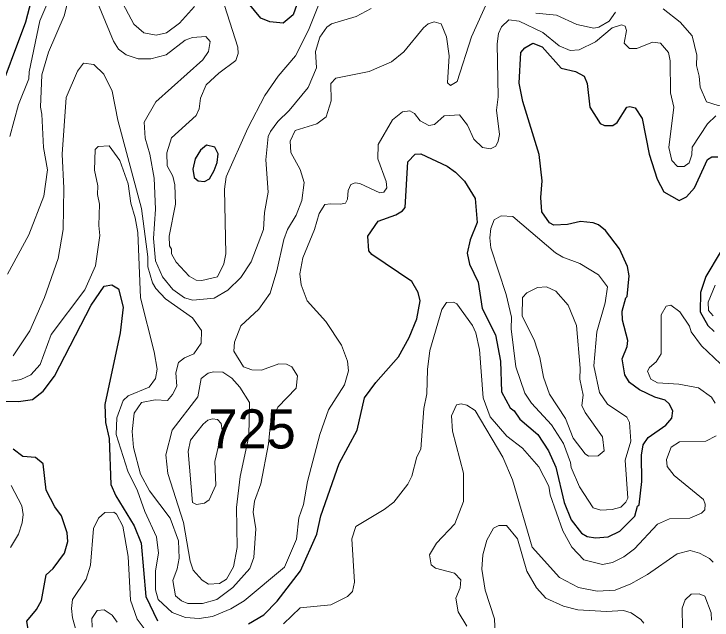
# Model space of a CAD drawing. Extents: x 763.2 to 816.8, y 7896.5 to 7952.7.
# Drawn here: x 768.732 to 771.584, y 7907.507 to 7909.984 of the extents above; entities that cross this region are included whole.
import ezdxf

# ---------------------------------------------------------------- set-up
doc = ezdxf.new("R2010")
doc.units = 0
doc.header["$LTSCALE"] = 0.064
doc.layers.add('1', color=7, linetype='Continuous', lineweight=25)
doc.layers.add('2', color=7, linetype='Continuous', lineweight=13)
doc.layers.add('21', color=7, linetype='Continuous')

msp = doc.modelspace()

# ---------------------------------------------------------------- linework, layer by layer
at = {"layer": '1'}
for points in [[(768.8022, 7910.0385), (768.7791, 7909.9498), (768.6563, 7909.626)], [(769.8949, 7910.0435), (769.8722, 7909.9802), (769.8323, 7909.9462), (769.7769, 7909.9518), (769.7406, 7909.9666), (769.6884, 7910.0298)], [(771.2276, 7908.5094), (771.2163, 7908.5743), (771.2374, 7908.6245), (771.2392, 7908.6497), (771.2181, 7908.7329), (771.2163, 7908.7691), (771.2312, 7908.8232), (771.2377, 7908.8287), (771.2458, 7908.9137), (771.239, 7908.9513), (771.2054, 7909.0244), (771.1485, 7909.0986), (771.1203, 7909.1217), (771.0983, 7909.1303), (771.0462, 7909.1364), (770.9936, 7909.1233), (770.937, 7909.1201), (770.9201, 7909.1304), (770.8881, 7909.1753), (770.8844, 7909.2332), (770.8892, 7909.3016), (770.8778, 7909.41), (770.8109, 7909.6261), (770.7955, 7909.7008), (770.8025, 7909.8264), (770.8193, 7909.845), (770.8519, 7909.8642), (770.8892, 7909.8492), (770.9672, 7909.7623), (771.0263, 7909.7489), (771.0612, 7909.7299), (771.0734, 7909.6993), (771.0849, 7909.603), (771.1272, 7909.5367), (771.1441, 7909.5277), (771.1781, 7909.5282), (771.1968, 7909.5399), (771.2362, 7909.6027), (771.2476, 7909.6061), (771.2701, 7909.5999), (771.2988, 7909.557), (771.3272, 7909.411), (771.3598, 7909.3086), (771.387, 7909.2568), (771.4497, 7909.2222), (771.4797, 7909.2372), (771.5118, 7909.2728), (771.5647, 7909.3887), (771.5831, 7909.4), (771.6079, 7909.4001)], [(769.6895, 7907.492), (769.7523, 7907.5281), (769.8079, 7907.5839), (769.9021, 7907.7083), (769.9699, 7907.8577), (769.986, 7907.9333), (770.0604, 7908.147), (770.1346, 7908.2827), (770.1646, 7908.4148), (770.2101, 7908.4783), (770.3029, 7908.5831), (770.3471, 7908.6617), (770.3783, 7908.7377), (770.3908, 7908.8114), (770.383, 7908.8454), (770.3579, 7908.8899), (770.1936, 7909.0011), (770.1814, 7909.0159), (770.1781, 7909.0762), (770.2199, 7909.1372), (770.2927, 7909.1627), (770.3199, 7909.1787), (770.3297, 7909.1927), (770.341, 7909.3794), (770.3707, 7909.4106), (770.3946, 7909.4122), (770.5015, 7909.3623), (770.5361, 7909.3379), (770.5724, 7909.3012), (770.6163, 7909.23), (770.6245, 7909.1315), (770.5962, 7909.0607), (770.5838, 7909.0066), (770.5934, 7908.9612), (770.6278, 7908.8882), (770.6445, 7908.7799), (770.6998, 7908.6719), (770.7198, 7908.5644), (770.7234, 7908.4402), (770.7596, 7908.3739), (770.7756, 7908.3621), (770.7984, 7908.3283), (770.8716, 7908.2647), (770.9152, 7908.1986), (770.9451, 7908.1321), (770.9799, 7907.9868), (771.0089, 7907.9159), (771.051, 7907.8623), (771.0741, 7907.8478), (771.1071, 7907.8431), (771.1593, 7907.8466), (771.207, 7907.8697), (771.2684, 7907.932), (771.2788, 7907.9719), (771.2855, 7907.9776), (771.2968, 7908.073), (771.2952, 7908.1807), (771.3018, 7908.2232), (771.3222, 7908.2526), (771.3953, 7908.3035), (771.4197, 7908.3316), (771.4231, 7908.3614), (771.4081, 7908.3905)], [(771.6168, 7909.0091), (771.5582, 7908.9111), (771.5371, 7908.8461), (771.5353, 7908.7671), (771.5664, 7908.7109), (771.5923, 7908.6867)], [(768.6814, 7908.4013), (768.7511, 7908.4001), (768.8079, 7908.4082), (768.8513, 7908.4428), (768.8978, 7908.5043), (769.0473, 7908.7935), (769.1004, 7908.8717), (769.1323, 7908.8763), (769.1586, 7908.8602), (769.1783, 7908.7862), (769.1658, 7908.6809), (769.1029, 7908.3885), (769.1064, 7908.3146), (769.121, 7908.2489), (769.1277, 7908.0605), (769.1483, 7908.0144), (769.2228, 7907.8922), (769.2518, 7907.8216), (769.2705, 7907.6031), (769.3187, 7907.5039)], [(771.4081, 7908.3905), (771.3924, 7908.4061), (771.3496, 7908.4172), (771.2876, 7908.4473), (771.2465, 7908.4771), (771.2276, 7908.5094)], [(768.7677, 7908.1751), (768.7292, 7908.2052)], [(768.9259, 7907.9332), (768.899, 7907.9695), (768.8632, 7908.0373), (768.8507, 7908.1457), (768.82, 7908.1712), (768.7677, 7908.1751)], [(768.6697, 7907.143), (768.7645, 7907.1976), (768.8458, 7907.2737), (768.8658, 7907.323), (768.8644, 7907.3459), (768.7931, 7907.4502), (768.7842, 7907.502), (768.8246, 7907.5498), (768.8446, 7907.5866), (768.8632, 7907.6915), (768.8928, 7907.7171), (768.9382, 7907.7805), (768.9515, 7907.8273), (768.9498, 7907.8634), (768.9259, 7907.9332)]]:
    msp.add_lwpolyline(points, dxfattribs=at)
msp.add_lwpolyline([(769.511, 7909.2995), (769.5304, 7909.3096), (769.5499, 7909.3435), (769.5626, 7909.3772), (769.566, 7909.4123), (769.5528, 7909.4399), (769.5188, 7909.4481), (769.4945, 7909.4276), (769.4719, 7909.3925), (769.4628, 7909.3503), (769.4681, 7909.3158), (769.4851, 7909.3021)], close=True, dxfattribs=at)
at = {"layer": '2'}
for points in [[(768.7153, 7909.4838), (768.7512, 7909.6145), (768.7933, 7909.7182), (768.7942, 7909.7475), (768.838, 7909.9557), (768.927, 7910.1667)], [(769.5926, 7910.0182), (769.6467, 7909.8479), (769.6482, 7909.8224), (769.6378, 7909.7932), (769.5691, 7909.7422), (769.5175, 7909.6938), (769.4942, 7909.6397), (769.4891, 7909.5956), (769.4759, 7909.5687), (769.3759, 7909.477), (769.356, 7909.4166), (769.3579, 7909.3636), (769.3805, 7909.3215), (769.3888, 7909.2851), (769.3918, 7909.2063), (769.3659, 7909.0755), (769.3672, 7909.0365), (769.3755, 7909.0222), (769.3758, 7909.004), (769.3943, 7908.9698), (769.4474, 7908.9118), (769.4767, 7908.8964), (769.4998, 7908.8948), (769.564, 7908.9094), (769.5891, 7908.9621), (769.5973, 7909.0033), (769.5926, 7909.2677), (769.599, 7909.318), (769.6869, 7909.5174), (769.757, 7909.6507), (769.8116, 7909.7302), (769.8821, 7909.8124), (769.9347, 7909.9176), (770.0296, 7910.1537)], [(768.9728, 7910.1147), (768.937, 7909.9768), (768.8728, 7909.8282), (768.8462, 7909.7346), (768.84, 7909.6029), (768.8465, 7909.5744), (768.8531, 7909.4378), (768.8693, 7909.3465), (768.8543, 7909.2392), (768.7934, 7909.0815), (768.7052, 7908.921)], [(770.1919, 7910.0066), (770.1304, 7909.9736), (770.0298, 7909.9431), (770.0098, 7909.9294), (769.9809, 7909.8894), (769.9641, 7909.8301), (769.9685, 7909.7644), (769.9343, 7909.6837), (769.8561, 7909.5888), (769.81, 7909.5443), (769.7794, 7909.5039), (769.7711, 7909.4832), (769.7603, 7909.3877), (769.77, 7909.2563), (769.7551, 7909.1728), (769.752, 7909.1025), (769.7013, 7908.971), (769.6583, 7908.9063), (769.6057, 7908.8557), (769.5501, 7908.8226), (769.4634, 7908.8142), (769.4288, 7908.8242), (769.3811, 7908.8581), (769.3387, 7908.9099), (769.3105, 7908.9756), (769.3017, 7909.0667), (769.3098, 7909.1858), (769.3048, 7909.3135), (769.2866, 7909.4113), (769.2674, 7909.4759), (769.264, 7909.5415), (769.3121, 7909.6248), (769.503, 7909.7964), (769.527, 7909.8305), (769.5331, 7909.8707), (769.5152, 7909.892), (769.4611, 7909.8873), (769.4315, 7909.8767), (769.354, 7909.8173), (769.2916, 7909.8005), (769.2396, 7909.8005), (769.1904, 7909.8173), (769.1589, 7909.8396), (769.1385, 7909.8721), (769.04, 7910.1106)], [(769.1654, 7910.0485), (769.2217, 7909.9427), (769.2627, 7909.9073), (769.3125, 7909.8974), (769.3554, 7909.9062), (769.4085, 7909.9466), (769.4689, 7910.0151)], [(769.3988, 7907.7163), (769.3807, 7907.668), (769.3923, 7907.6064), (769.4162, 7907.5854), (769.4422, 7907.5752), (769.5028, 7907.574), (769.5603, 7907.5903), (769.6265, 7907.6397), (769.6956, 7907.7175), (769.7121, 7907.7626), (769.7207, 7907.8791), (769.7093, 7907.9474), (769.7141, 7907.9926), (769.7406, 7908.0638), (769.7715, 7908.2269), (769.7799, 7908.3102), (769.8094, 7908.3764), (769.8848, 7908.4547), (769.89, 7908.5056), (769.8672, 7908.5412), (769.8457, 7908.5528), (769.8144, 7908.5543), (769.7438, 7908.5283), (769.7043, 7908.5299), (769.67, 7908.5417), (769.6307, 7908.6064), (769.6323, 7908.6423), (769.6582, 7908.7099), (769.7328, 7908.7769), (769.7785, 7908.8426), (769.8061, 7908.9342), (769.8339, 7909.0617), (769.8493, 7909.1024), (769.8851, 7909.161), (769.9085, 7909.2215), (769.9176, 7909.2946), (769.9015, 7909.3483), (769.8636, 7909.418), (769.861, 7909.4646), (769.8813, 7909.5082), (769.9687, 7909.5347), (770.0073, 7909.5633), (770.0278, 7909.6295), (770.0265, 7909.6992), (770.0467, 7909.7212), (770.1833, 7909.7484), (770.274, 7909.7884), (770.325, 7909.8294), (770.405, 7909.9273), (770.4248, 7909.9435), (770.4489, 7909.9514), (770.4768, 7909.9442), (770.4996, 7909.8906), (770.5096, 7909.8124), (770.5031, 7909.7027), (770.5153, 7909.6915), (770.5423, 7909.7085), (770.6014, 7909.89), (770.6725, 7910.0484)], [(770.8636, 7909.9872), (770.9479, 7909.9795), (771.0316, 7909.9402), (771.1005, 7909.9254), (771.1212, 7909.9304), (771.1632, 7909.9549), (771.1893, 7909.9912)], [(771.3847, 7910.0054), (771.4533, 7909.9508), (771.5022, 7909.8945), (771.5216, 7909.8157), (771.5204, 7909.7731), (771.5316, 7909.7303), (771.5351, 7909.6843), (771.5612, 7909.6252), (771.6082, 7909.6097), (771.6849, 7909.6161), (771.7202, 7909.6047), (771.765, 7909.5522), (771.8048, 7909.457), (771.8614, 7909.4225), (771.8889, 7909.4225), (771.9329, 7909.4599), (772.0055, 7909.5083), (772.028, 7909.539), (772.0478, 7909.5815), (772.0382, 7909.6664)], [(769.9116, 7908.9874), (769.9592, 7909.1025), (769.9792, 7909.1681), (770.0025, 7909.2052), (770.025, 7909.2085), (770.0663, 7909.2067), (770.0869, 7909.2105), (770.0951, 7909.2265), (770.0969, 7909.2625), (770.1077, 7909.2875), (770.1257, 7909.2931), (770.1455, 7909.2905), (770.2262, 7909.2534), (770.2432, 7909.256), (770.2546, 7909.2728), (770.2532, 7909.299), (770.2186, 7909.3917), (770.2205, 7909.4502), (770.2779, 7909.5519), (770.3198, 7909.5839), (770.3496, 7909.588), (770.3678, 7909.5769), (770.3914, 7909.5473), (770.4272, 7909.5276), (770.4502, 7909.5327), (770.4897, 7909.5672), (770.5518, 7909.5716), (770.5848, 7909.5297), (770.6111, 7909.4726), (770.6467, 7909.438), (770.6793, 7909.4322), (770.7002, 7909.4439), (770.7107, 7909.4635), (770.7149, 7909.4915), (770.7037, 7909.5902), (770.7102, 7909.6452), (770.7066, 7909.862), (770.7119, 7909.9038), (770.7234, 7909.931), (770.753, 7909.9594), (770.7956, 7909.9547), (770.893, 7909.9079), (770.9595, 7909.8538), (771.0048, 7909.834), (771.0412, 7909.8378), (771.1077, 7909.8694), (771.1753, 7909.9268), (771.2135, 7909.94), (771.2294, 7909.934), (771.2343, 7909.9164), (771.2248, 7909.8645), (771.2468, 7909.8432), (771.276, 7909.8432), (771.341, 7909.8693), (771.3735, 7909.8644), (771.4063, 7909.8263), (771.4133, 7909.792), (771.4136, 7909.6613), (771.4282, 7909.6029), (771.407, 7909.4377), (771.4199, 7909.3853), (771.4433, 7909.3611), (771.4696, 7909.3602), (771.4901, 7909.3758), (771.5006, 7909.4076), (771.5026, 7909.44), (771.5651, 7909.5348), (771.5989, 7909.5682)], [(768.7291, 7908.587), (768.7962, 7908.689), (768.8563, 7908.8257), (768.9126, 7908.9848), (768.9336, 7909.1025), (768.9353, 7909.2725), (768.9287, 7909.4107), (768.9454, 7909.6423), (768.9916, 7909.7506), (769.0163, 7909.7828), (769.0586, 7909.7776), (769.0993, 7909.7385), (769.1337, 7909.6679), (769.1561, 7909.5497), (769.2527, 7909.1891), (769.2789, 7908.991), (769.2788, 7908.9507), (769.2982, 7908.8855), (769.3119, 7908.8616), (769.3505, 7908.8197), (769.4611, 7908.7418), (769.4987, 7908.6908), (769.4973, 7908.638), (769.4664, 7908.5947), (769.4283, 7908.579), (769.4047, 7908.5592), (769.3939, 7908.5167), (769.3967, 7908.4631), (769.3798, 7908.4283), (769.3587, 7908.4037), (769.3093, 7908.4066), (769.2528, 7908.3965), (769.2227, 7908.3526), (769.2146, 7908.2779), (769.221, 7908.2117), (769.2484, 7908.1034)], [(768.7239, 7908.4826), (768.7604, 7908.4903), (768.8016, 7908.5094), (768.8397, 7908.5511), (768.8839, 7908.6739), (769.0214, 7908.8565), (769.0649, 7908.954), (769.083, 7909.0789), (769.0782, 7909.1199), (769.0814, 7909.207), (769.0734, 7909.2465), (769.0749, 7909.2812), (769.0604, 7909.345), (769.0639, 7909.4304), (769.076, 7909.442), (769.1203, 7909.4451), (769.1649, 7909.385), (769.1979, 7909.2898), (769.2095, 7909.2109), (769.2277, 7909.1511), (769.2376, 7909.0912), (769.2493, 7908.8232), (769.3048, 7908.6029), (769.3165, 7908.5325), (769.3097, 7908.4941), (769.2839, 7908.4581), (769.1983, 7908.4229), (769.1785, 7908.4048), (769.1524, 7908.3333), (769.1492, 7908.2657), (769.1966, 7908.1158), (769.2365, 7908.0355), (769.2673, 7907.9505), (769.3146, 7907.8469), (769.3229, 7907.7798), (769.31, 7907.7074), (769.31, 7907.63), (769.3212, 7907.5906), (769.3784, 7907.5377), (769.4332, 7907.5174), (769.4888, 7907.5127), (769.5433, 7907.5209), (769.6183, 7907.5534), (769.6731, 7907.585), (769.8373, 7907.7231), (769.886, 7907.8374), (769.8951, 7907.9246), (769.9143, 7907.9793), (769.9312, 7908.073), (769.9816, 7908.2656), (770.0169, 7908.3661), (770.0825, 7908.4679), (770.0987, 7908.5259), (770.094, 7908.5654), (770.0705, 7908.6299)], [(770.0705, 7908.6299), (770.0067, 7908.7271), (769.93, 7908.812), (769.9051, 7908.877), (769.9, 7908.922), (769.9116, 7908.9874)], [(771.5961, 7908.875), (771.5682, 7908.806), (771.569, 7908.7718), (771.588, 7908.7504)], [(771.1368, 7907.7346), (771.0594, 7907.7524), (771.0109, 7907.8045), (770.9738, 7907.8713), (770.9227, 7908.0191), (770.9167, 7908.0546), (770.8767, 7908.1328), (770.8091, 7908.2088), (770.7453, 7908.2582), (770.6778, 7908.3381), (770.6494, 7908.4149), (770.6344, 7908.6127), (770.6183, 7908.6805), (770.6046, 7908.7103), (770.5417, 7908.7995), (770.527, 7908.8058), (770.4992, 7908.8043), (770.4803, 7908.7762), (770.4307, 7908.608), (770.4209, 7908.5314), (770.4193, 7908.432), (770.4061, 7908.3714), (770.3945, 7908.2047), (770.3783, 7908.1741), (770.3579, 7908.0947), (770.3412, 7908.0619), (770.2844, 7907.9892), (770.2446, 7907.9583), (770.1289, 7907.8891), (770.1123, 7907.8386), (770.1236, 7907.6612), (770.1152, 7907.6236), (770.0949, 7907.6027), (770.0264, 7907.5686), (769.9011, 7907.5565), (769.8326, 7907.4912)], [(771.6437, 7908.5299), (771.5406, 7908.628), (771.498, 7908.6854), (771.4924, 7908.7083), (771.4528, 7908.7665), (771.4157, 7908.7942), (771.396, 7908.7901), (771.3761, 7908.7548), (771.3753, 7908.595), (771.3558, 7908.5629), (771.3281, 7908.5397), (771.3199, 7908.5234), (771.3338, 7908.4916), (771.3609, 7908.4758), (771.4484, 7908.4709), (771.5285, 7908.4558), (771.5815, 7908.4174), (771.5964, 7908.3937)], [(770.5815, 7907.4819), (770.546, 7907.5399), (770.5378, 7907.5962), (770.5555, 7907.6392), (770.5571, 7907.6714), (770.5318, 7907.6984), (770.4534, 7907.7186), (770.4369, 7907.7329), (770.4291, 7907.7728), (770.4588, 7907.8216), (770.5329, 7907.8995), (770.5689, 7907.9915), (770.5685, 7908.1073), (770.523, 7908.2795), (770.52, 7908.3415), (770.5402, 7908.3868), (770.5595, 7908.39), (770.5826, 7908.3848), (770.6161, 7908.3638), (770.7292, 7908.173), (770.7691, 7908.0803), (770.8495, 7907.8051), (770.9605, 7907.6804), (771.0385, 7907.6394), (771.1139, 7907.6248), (771.1878, 7907.6297), (771.2524, 7907.6556)], [(771.6002, 7908.2599), (771.558, 7908.2383), (771.451, 7908.2354), (771.4163, 7908.2129), (771.3974, 7908.1624), (771.4006, 7908.134), (771.4294, 7908.0971), (771.5494, 7907.9994), (771.5564, 7907.9802), (771.5547, 7907.9572), (771.5404, 7907.9442), (771.4932, 7907.9237), (771.4103, 7907.92)], [(769.2484, 7908.1034), (769.2861, 7908.0356), (769.3699, 7907.9232), (769.4048, 7907.8313), (769.4065, 7907.7592), (769.3988, 7907.7163)], [(768.7183, 7907.8036), (768.7504, 7907.8579), (768.7656, 7907.9037), (768.7692, 7907.9389), (768.7646, 7907.9731), (768.7211, 7908.0571)], [(769.2924, 7907.4349), (769.2347, 7907.5103), (769.2084, 7907.5884), (769.1981, 7907.7666), (769.1762, 7907.8911), (769.1514, 7907.9399), (769.1397, 7907.948), (769.1038, 7907.9467), (769.0769, 7907.9235), (769.0572, 7907.881), (769.0453, 7907.7318), (769.0264, 7907.6743), (768.9709, 7907.5905), (768.9665, 7907.5544), (768.9709, 7907.5165), (769.0042, 7907.3985)], [(771.4103, 7907.92), (771.3616, 7907.899), (771.2677, 7907.7975), (771.2233, 7907.765), (771.1768, 7907.7427), (771.1368, 7907.7346)], [(771.3054, 7907.4939), (771.2931, 7907.5092), (771.2536, 7907.5364), (771.2223, 7907.5454), (771.1524, 7907.5422), (771.0355, 7907.5488), (770.9765, 7907.5636), (770.9045, 7907.5968), (770.8667, 7907.6386), (770.8278, 7907.7061), (770.7889, 7907.8395), (770.7437, 7907.8936), (770.7129, 7907.8936), (770.6911, 7907.8825), (770.6644, 7907.8333), (770.6477, 7907.7739), (770.6429, 7907.7154), (770.6576, 7907.6294), (770.6951, 7907.5116), (770.6984, 7907.4511)], [(771.2524, 7907.6556), (771.3204, 7907.6937), (771.4408, 7907.7775), (771.4943, 7907.7916), (771.5332, 7907.7799), (771.5732, 7907.7589)], [(771.5732, 7907.7589), (771.5887, 7907.7431)], [(771.5814, 7907.5066), (771.5796, 7907.5368), (771.5546, 7907.6043), (771.5318, 7907.6142), (771.4985, 7907.613), (771.4736, 7907.5897), (771.4613, 7907.5556), (771.463, 7907.4742)], [(769.052, 7907.4781), (769.0506, 7907.5128), (769.0724, 7907.5454), (769.1008, 7907.5483), (769.1331, 7907.5265), (769.1537, 7907.4978)]]:
    msp.add_lwpolyline(points, dxfattribs=at)
for points in [[(770.6803, 7909.0277), (770.6758, 7909.0696), (770.6805, 7909.1076), (770.6934, 7909.1424), (770.7227, 7909.1589), (770.7704, 7909.1559), (770.9442, 7909.0078), (770.9745, 7908.9894), (771.0435, 7908.9645), (771.12, 7908.9184), (771.1565, 7908.8682), (771.1472, 7908.8028), (771.113, 7908.685), (771.1013, 7908.5464), (771.1236, 7908.4365), (771.1567, 7908.3891), (771.2355, 7908.3359), (771.2461, 7908.3145), (771.2524, 7908.2381), (771.2295, 7908.1599), (771.2393, 7908.0056), (771.2317, 7907.9881), (771.2116, 7907.9689), (771.1759, 7907.9583), (771.1291, 7907.9564), (771.0984, 7907.9662), (771.042, 7908.0507), (771.0077, 7908.1297), (771.0061, 7908.1507), (770.9776, 7908.2281), (770.9286, 7908.3043), (770.8468, 7908.3929), (770.8191, 7908.434), (770.7828, 7908.5419), (770.7629, 7908.6976), (770.7641, 7908.7445), (770.7426, 7908.837)], [(770.8088, 7908.7508), (770.8091, 7908.8254), (770.8272, 7908.8446), (770.8706, 7908.8665), (770.9073, 7908.8682), (770.9451, 7908.8512), (770.9956, 7908.7934), (771.0304, 7908.7108), (771.0452, 7908.5364), (771.0438, 7908.4912), (771.0567, 7908.4254), (771.0524, 7908.3843), (771.0651, 7908.3558), (771.1364, 7908.2553), (771.1437, 7908.198), (771.1189, 7908.1781), (771.0797, 7908.1766), (771.0652, 7908.1864), (771.016, 7908.2506), (770.9858, 7908.33), (770.92, 7908.4294), (770.8954, 7908.4999), (770.8807, 7908.5799), (770.8579, 7908.6482)], [(769.3778, 7908.2831), (769.4827, 7908.4193), (769.4972, 7908.4947), (769.525, 7908.5154), (769.5467, 7908.5215), (769.5852, 7908.5198), (769.6225, 7908.4957), (769.6554, 7908.4587), (769.694, 7908.3957), (769.6911, 7908.2586), (769.6555, 7908.094), (769.6416, 7907.9671), (769.6434, 7907.8028), (769.6286, 7907.7247), (769.6001, 7907.6737), (769.5718, 7907.656), (769.5266, 7907.6538), (769.5012, 7907.67), (769.4645, 7907.7102), (769.4515, 7907.7469), (769.4247, 7907.9061), (769.3604, 7908.1058), (769.3528, 7908.1822)], [(769.5108, 7907.9847), (769.5297, 7907.9987), (769.5563, 7908.0575), (769.5532, 7908.1546), (769.5826, 7908.2833), (769.5784, 7908.3105), (769.5637, 7908.326), (769.5434, 7908.3293), (769.5246, 7908.3232), (769.5051, 7908.3074), (769.4527, 7908.2422), (769.4435, 7908.1951), (769.4618, 7907.9878), (769.4783, 7907.9796)]]:
    msp.add_lwpolyline(points, close=True, dxfattribs=at)

# ---------------------------------------------------------------- texts
at = {"layer": '21'}
msp.add_text('725', height=0.16, dxfattribs=at).set_placement((769.5264, 7908.2081))

doc.saveas('drawing.dxf')
